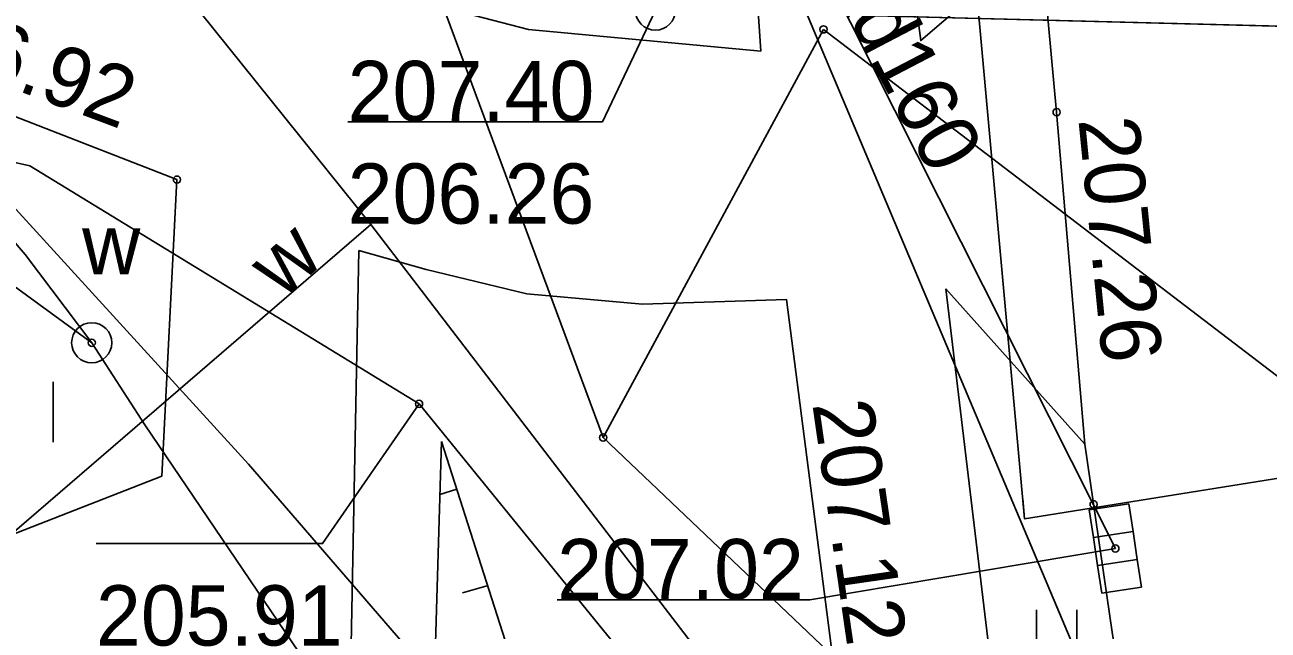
# Model space of a CAD drawing. Extents: x 6512606 to 6513006, y 6022524 to 6022728.
# Drawn here: x 6512828.62 to 6512844.08, y 6022649.34 to 6022656.88 of the extents above; entities that cross this region are included whole.
import ezdxf

# ---------------------------------------------------------------- set-up
doc = ezdxf.new("R2010")
doc.units = 0
for name, color, linetype in [('203-punkt graniczny', 7, 'Continuous'), ('218-kontur użytku gruntowego', 7, 'Continuous'), ('219-działka ewidencyjna', 7, 'Continuous'), ('4', 7, 'Continuous'), ('820-Skarpa nieumocniona', 7, 'Continuous'), ('823-Szczyt skarpy nieumocninej', 7, 'Continuous'), ('824-Podnóże skarpy nieumocninej', 7, 'Continuous'), ('940-Trawnik symb. poj.', 7, 'Continuous'), ('chodnik (powierzchnia)', 7, 'Continuous'), ('Default', 7, 'Continuous'), ('inna obudowa przewodu - sieć elektroenergetyczna (linia)', 7, 'Continuous'), ('jezdnia (powierzchnia)', 7, 'Continuous'), ('kratka ściekowa (punkt)', 7, 'Continuous'), ('krawężnik (linia)', 7, 'Continuous'), ('przewód elektroenergetyczny (linia)', 7, 'Continuous'), ('przewód gazowy (linia)', 7, 'Continuous'), ('przewód kanalizacyjny (linia)', 7, 'Continuous'), ('przewód kanalizacyjny (linia)-Atr1', 7, 'Continuous'), ('przewód wodociągowy (linia)', 7, 'Continuous'), ('przewód wodociągowy (linia)-Atr1', 7, 'Continuous'), ('punkt o określonej wysokości (sieć elektroenergetyczna)-Atr2', 7, 'Continuous'), ('punkt o określonej wysokości (sieć elektroenergetyczna)-Atr3', 7, 'Continuous'), ('punkt o określonej wysokości (sieć gazowa)', 7, 'Continuous'), ('punkt o określonej wysokości (sieć gazowa)-Atr2', 7, 'Continuous'), ('punkt o określonej wysokości (sieć gazowa)-Atr3', 7, 'Continuous'), ('punkt o określonej wysokości (sieć kanalizacyjna)', 7, 'Continuous'), ('punkt o określonej wysokości (sieć kanalizacyjna)-Atr2', 7, 'Continuous'), ('punkt o określonej wysokości (sieć wodociągowa)', 7, 'Continuous'), ('punkt o określonej wysokości (sieć wodociągowa)-Atr2', 7, 'Continuous'), ('punkt wysokościowy sztuczny', 7, 'Continuous'), ('punkt wysokościowy sztuczny-Atr2', 7, 'Continuous'), ('rura ochronna - przewód gazowy (linia)', 7, 'Continuous'), ('właz okrągły - siec elektroenergetyczna (punkt)', 7, 'Continuous'), ('właz okrągły - siec wodociągowa (punkt)', 7, 'Continuous'), ('właz okrągły - siec wodociągowa (punkt)-Atr17', 7, 'Continuous')]:
    doc.layers.add(name, color=color, linetype=linetype)

# ---------------------------------------------------------------- blocks, each defined once
blk = doc.blocks.new('203')
at = {"layer": 'Default'}
blk.add_circle((0, 0), 0.45, dxfattribs=at)
blk = doc.blocks.new('PW02')
at = {"layer": 'Default'}
blk.add_circle((0, 0), 0.45, dxfattribs=at)
blk = doc.blocks.new('940P')
at = {"layer": 'Default'}
for p, q in [((-2.5, -3.75), (-2.5, 3.75)), ((2.5, -3.75), (2.5, 3.75))]:
    blk.add_line(p, q, dxfattribs=at)
blk = doc.blocks.new('PW01')
at = {"layer": 'Default'}
blk.add_circle((0, 0), 0.45, dxfattribs=at)
blk = doc.blocks.new('US05')
at = {"layer": 'Default'}
for p, q in [((-5.25, -2.5), (-5.25, 2.5)), ((-5.25, 2.5), (-1.75, 2.5)), ((-1.75, -2.5), (-1.75, 2.5)), ((-1.75, 2.5), (1.75, 2.5)), ((1.75, -2.5), (1.75, 2.5)), ((1.75, 2.5), (5.25, 2.5)), ((5.25, -2.5), (5.25, 2.5)), ((-5.25, -2.5), (-1.75, -2.5)), ((-1.75, -2.5), (1.75, -2.5)), ((1.75, -2.5), (5.25, -2.5))]:
    blk.add_line(p, q, dxfattribs=at)
blk = doc.blocks.new('US22')
at = {"layer": 'Default'}
blk.add_circle((0, 0), 2.5, dxfattribs=at)

msp = doc.modelspace()

# ---------------------------------------------------------------- linework, layer by layer
at = {"layer": '218-kontur użytku gruntowego'}
for points in [[(6512828.67, 6022670.98), (6512835.81, 6022651.74)], [(6512835.81, 6022651.74), (6512828.67, 6022670.98)], [(6512835.81, 6022651.74), (6512838.55, 6022656.82)], [(6512838.55, 6022656.82), (6512835.81, 6022651.74)], [(6512838.55, 6022656.82), (6512856.49, 6022643.11)], [(6512856.49, 6022643.11), (6512838.55, 6022656.82)], [(6512835.81, 6022651.74), (6512852.34, 6022636.01)], [(6512852.34, 6022636.01), (6512835.81, 6022651.74)]]:
    msp.add_lwpolyline(points, dxfattribs=at)
at = {"layer": '219-działka ewidencyjna'}
for points in [[(6512828.67, 6022670.98), (6512835.81, 6022651.74)], [(6512838.55, 6022656.82), (6512835.81, 6022651.74)], [(6512856.49, 6022643.11), (6512838.55, 6022656.82)], [(6512852.34, 6022636.01), (6512835.81, 6022651.74)]]:
    msp.add_lwpolyline(points, dxfattribs=at)
at = {"layer": '4'}
for points in [[(6512828.67, 6022670.98), (6512835.81, 6022651.74)], [(6512838.55, 6022656.82), (6512835.81, 6022651.74)], [(6512856.49, 6022643.11), (6512838.55, 6022656.82)], [(6512852.34, 6022636.01), (6512835.81, 6022651.74)]]:
    msp.add_lwpolyline(points, dxfattribs=at)
at = {"layer": '820-Skarpa nieumocniona'}
for p, q in [((6512833.99, 6022651.1), (6512833.78, 6022651.03)), ((6512834.38, 6022649.9), (6512834.06, 6022649.81))]:
    msp.add_line(p, q, dxfattribs=at)
at = {"layer": '823-Szczyt skarpy nieumocninej'}
msp.add_lwpolyline([(6512833.8, 6022651.69), (6512834.92, 6022648.19), (6512835.69, 6022646.2), (6512839.8, 6022638.81), (6512840.88, 6022636.68), (6512842.42, 6022630.86), (6512843.78, 6022626.35)], dxfattribs=at)
at = {"layer": '824-Podnóże skarpy nieumocninej'}
msp.add_lwpolyline([(6512843.78, 6022626.35), (6512842.81, 6022626.09), (6512839.81, 6022635.37), (6512839.21, 6022636.76), (6512838.73, 6022638.25), (6512834.42, 6022645.85), (6512833.69, 6022648.06), (6512833.8, 6022651.69)], dxfattribs=at)
at = {"layer": 'chodnik (powierzchnia)'}
for points in [[(6512832.95, 6022660.9), (6512832.85, 6022657.35), (6512834.88, 6022656.82), (6512837.77, 6022656.55), (6512837.64, 6022658.53), (6512838.1, 6022660.01), (6512838.92, 6022660.9), (6512839.74, 6022661.28), (6512840.65, 6022661.41), (6512840.43, 6022662.09), (6512840.3, 6022662.47), (6512834.95, 6022662.48)], [(6512841, 6022659.78), (6512840.33, 6022659.45), (6512839.78, 6022659.08), (6512839.55, 6022658.27), (6512839.76, 6022656.68), (6512841.25, 6022657.96), (6512841.12, 6022658.98)], [(6512832.77, 6022654.07), (6512832.63, 6022646.82), (6512837.95, 6022638.9), (6512839.21, 6022636.76), (6512839.81, 6022635.37), (6512842.81, 6022626.09), (6512843.78, 6022626.35), (6512842.42, 6022630.86), (6512840.88, 6022636.68), (6512839.84, 6022641.88), (6512838.78, 6022648.12), (6512838.09, 6022653.46), (6512836.3, 6022653.4), (6512834.86, 6022653.53), (6512833.61, 6022653.83)], [(6512840.07, 6022653.59), (6512840.7, 6022648.33), (6512841.69, 6022642.4), (6512842.69, 6022637.33), (6512844.27, 6022631.32), (6512848.17, 6022618.59), (6512848.25, 6022618.32), (6512848.4, 6022617.84), (6512848.64, 6022617), (6512849.8, 6022613.04), (6512850.26, 6022613.71), (6512850.75, 6022614.71), (6512849.55, 6022618.93), (6512847.18, 6022626.74), (6512845.1, 6022633.98), (6512844.14, 6022637.88), (6512843.35, 6022641.83), (6512842.14, 6022649.32), (6512841.8, 6022651.66)]]:
    msp.add_lwpolyline(points, close=True, dxfattribs=at)
msp.add_lwpolyline([(6512828.35, 6022650.49), (6512830.32, 6022651.26), (6512830.51, 6022654.95), (6512826.68, 6022656.44)], dxfattribs=at)
at = {"layer": 'inna obudowa przewodu - sieć elektroenergetyczna (linia)'}
for points in [[(6512836.77, 6022657.05), (6512850.586, 6022656.698)], [(6512853.31, 6022652.69), (6512841.05, 6022650.73), (6512841.03, 6022650.98)]]:
    msp.add_lwpolyline(points, dxfattribs=at)
at = {"layer": 'jezdnia (powierzchnia)'}
msp.add_lwpolyline([(6512841.12, 6022658.98), (6512841.25, 6022657.96), (6512841.45, 6022655.79), (6512841.8, 6022651.66)], dxfattribs=at)
at = {"layer": 'krawężnik (linia)'}
msp.add_lwpolyline([(6512841.8, 6022651.66), (6512842.14, 6022649.32), (6512843.35, 6022641.83), (6512844.14, 6022637.88), (6512845.1, 6022633.98), (6512847.18, 6022626.74), (6512849.55, 6022618.93), (6512850.75, 6022614.71)], dxfattribs=at)
at = {"layer": 'przewód elektroenergetyczny (linia)'}
for points in [[(6512856.32, 6022638.43), (6512855.84, 6022638.55), (6512855.94, 6022647.99), (6512853.31, 6022652.69), (6512841.05, 6022650.73), (6512840.36, 6022658.31), (6512832.38, 6022663.33)], [(6512836.46, 6022657.06), (6512850.588, 6022656.695)]]:
    msp.add_lwpolyline(points, dxfattribs=at)
at = {"layer": 'przewód gazowy (linia)'}
msp.add_lwpolyline([(6512847.18, 6022613.76), (6512846.63, 6022615.41), (6512849.08, 6022617.22), (6512845.94, 6022626.61), (6512846.16, 6022628.38), (6512844.18, 6022631.79), (6512844.23, 6022632.26), (6512844.43, 6022634.25), (6512844.47, 6022634.75), (6512844, 6022635.91), (6512842.48, 6022639.61), (6512842.1, 6022640.54), (6512841.83, 6022641.94), (6512833.52, 6022652.16), (6512828.68, 6022655.12), (6512826.33, 6022655.65), (6512824.93, 6022656.06), (6512819.76, 6022660.64)], dxfattribs=at)
at = {"layer": 'przewód kanalizacyjny (linia)'}
for points in [[(6512809.75, 6022675.66), (6512823.01, 6022660.61), (6512831.4, 6022651.41), (6512840.81, 6022640.51)], [(6512853.94, 6022620), (6512836.1, 6022662.34)], [(6512836.14, 6022662.36), (6512842.18, 6022650.36)]]:
    msp.add_lwpolyline(points, dxfattribs=at)
at = {"layer": 'przewód wodociągowy (linia)'}
for points in [[(6512809.35, 6022681.88), (6512813.75, 6022676.76), (6512817.99, 6022672.04), (6512824.14, 6022665.03), (6512827.96, 6022660.57), (6512832.92, 6022654.39), (6512839.85, 6022645.35)], [(6512829.45, 6022652.92), (6512828.62, 6022654.02), (6512825.04, 6022658.2), (6512818.12, 6022666.17), (6512815.22, 6022667.12)], [(6512832.92, 6022654.39), (6512825.7, 6022648.17)], [(6512839.52, 6022638), (6512830.11, 6022651.9), (6512829.45, 6022652.92)]]:
    msp.add_lwpolyline(points, dxfattribs=at)
at = {"layer": 'punkt o określonej wysokości (sieć elektroenergetyczna)-Atr2'}
msp.add_lwpolyline([(6512836.46, 6022657.06), (6512835.8, 6022655.67), (6512832.633, 6022655.67)], dxfattribs=at)
at = {"layer": 'punkt o określonej wysokości (sieć gazowa)-Atr2'}
msp.add_lwpolyline([(6512833.52, 6022652.16), (6512832.32, 6022650.42), (6512829.503, 6022650.42)], dxfattribs=at)
at = {"layer": 'punkt o określonej wysokości (sieć kanalizacyjna)-Atr2'}
msp.add_lwpolyline([(6512842.18, 6022650.36), (6512838.38, 6022649.72), (6512835.239, 6022649.72)], dxfattribs=at)
at = {"layer": 'punkt o określonej wysokości (sieć wodociągowa)-Atr2'}
msp.add_lwpolyline([(6512829.45, 6022652.92), (6512828.28, 6022653.77), (6512825.113, 6022653.77)], dxfattribs=at)
at = {"layer": 'rura ochronna - przewód gazowy (linia)'}
msp.add_lwpolyline([(6512828.68, 6022655.12), (6512826.33, 6022655.65)], dxfattribs=at)

# ---------------------------------------------------------------- block references
at = {"layer": '203-punkt graniczny', "xscale": 0.1, "yscale": 0.10000000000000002}
for p in [(6512838.55, 6022656.82), (6512835.81, 6022651.74)]:
    msp.add_blockref('203', p, dxfattribs=at)
at = {"layer": '940-Trawnik symb. poj.', "xscale": 0.1, "yscale": 0.10000000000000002}
for p in [(6512828.72, 6022652.06), (6512841.45, 6022649.22)]:
    msp.add_blockref('940P', p, dxfattribs=at)
at = {"layer": 'kratka ściekowa (punkt)', "xscale": 0.1, "yscale": 0.10000000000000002, "rotation": -81.469}
msp.add_blockref('US05', (6512842.18, 6022650.36), dxfattribs=at)
at = {"layer": 'punkt o określonej wysokości (sieć gazowa)', "xscale": 0.1, "yscale": 0.10000000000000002}
msp.add_blockref('PW01', (6512833.52, 6022652.16), dxfattribs=at)
at = {"layer": 'punkt o określonej wysokości (sieć kanalizacyjna)', "xscale": 0.1}
for p, yscale, rotation in [((6512841.91, 6022650.91), 0.09999999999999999, -62.462), ((6512842.18, 6022650.36), 0.10000000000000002, -81.469)]:
    msp.add_blockref('PW01', p, dxfattribs=dict(at, yscale=yscale, rotation=rotation))
at = {"layer": 'punkt o określonej wysokości (sieć wodociągowa)', "xscale": 0.1, "yscale": 0.10000000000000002}
msp.add_blockref('PW01', (6512829.45, 6022652.92), dxfattribs=at)
at = {"layer": 'punkt wysokościowy sztuczny', "xscale": 0.1, "yscale": 0.10000000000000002}
for p in [(6512841.45, 6022655.79), (6512830.51, 6022654.95)]:
    msp.add_blockref('PW02', p, dxfattribs=at)
at = {"layer": 'właz okrągły - siec elektroenergetyczna (punkt)', "xscale": 0.1, "yscale": 0.09999999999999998, "rotation": -74.667}
msp.add_blockref('US22', (6512836.46, 6022657.06), dxfattribs=at)
at = {"layer": 'właz okrągły - siec wodociągowa (punkt)', "xscale": 0.1, "yscale": 0.10000000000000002}
msp.add_blockref('US22', (6512829.45, 6022652.92), dxfattribs=at)

# ---------------------------------------------------------------- texts
at = {"layer": 'przewód kanalizacyjny (linia)-Atr1'}
msp.add_text('kd160', height=0.75, rotation=297.551, dxfattribs=at).set_placement((6512838.63, 6022657.4))
at = {"layer": 'przewód wodociągowy (linia)-Atr1'}
msp.add_text('w', height=0.75, rotation=41.585, dxfattribs=at).set_placement((6512831.82, 6022653.45))
at = {"layer": 'punkt o określonej wysokości (sieć elektroenergetyczna)-Atr2'}
msp.add_text('207.40', height=0.75, dxfattribs=at).set_placement((6512832.633, 6022655.678))
at = {"layer": 'punkt o określonej wysokości (sieć elektroenergetyczna)-Atr3'}
msp.add_text('206.26', height=0.75, dxfattribs=at).set_placement((6512832.633, 6022654.402))
at = {"layer": 'punkt o określonej wysokości (sieć gazowa)-Atr3'}
msp.add_text('205.91', height=0.75, dxfattribs=at).set_placement((6512829.503, 6022649.152))
at = {"layer": 'punkt o określonej wysokości (sieć kanalizacyjna)-Atr2'}
msp.add_text('207.02', height=0.75, dxfattribs=at).set_placement((6512835.239, 6022649.728))
at = {"layer": 'punkt wysokościowy sztuczny-Atr2'}
for s, rotation, p in [('206.92', 339.493, (6512826.94, 6022656.65)), ('207.26', 275.669, (6512841.72, 6022655.7)), ('207.12', 278.221, (6512838.41, 6022652.16))]:
    msp.add_text(s, height=0.75, rotation=rotation, dxfattribs=at).set_placement(p)
at = {"layer": 'właz okrągły - siec wodociągowa (punkt)-Atr17'}
msp.add_text('w', height=0.75, dxfattribs=at).set_placement((6512829.33, 6022653.77))

doc.saveas('drawing.dxf')
